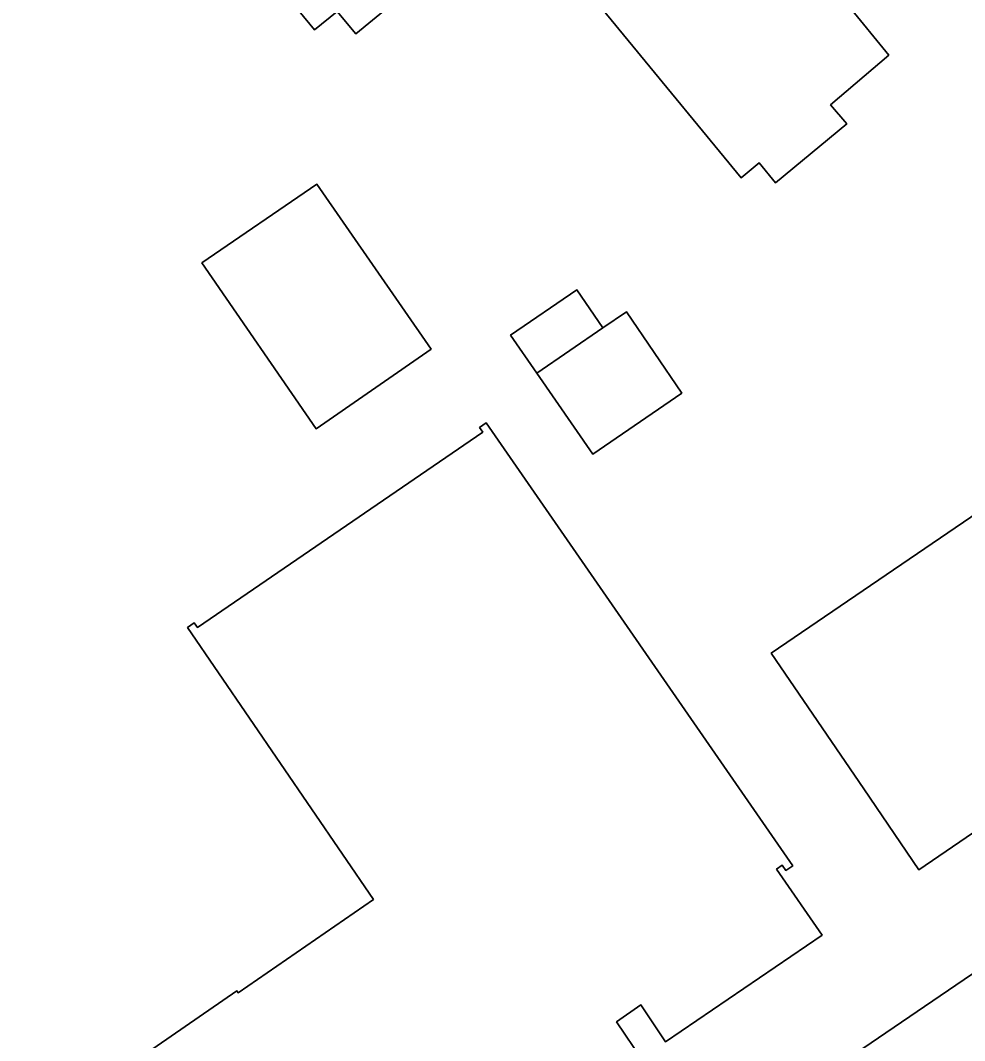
# Model space of a CAD drawing. Extents: x 157445 to 158888, y 383061 to 384688.
# Drawn here: x 158696 to 158744.1, y 383763.5 to 383815.6 of the extents above; entities that cross this region are included whole.
import ezdxf

# ---------------------------------------------------------------- set-up
doc = ezdxf.new("R2010")
doc.units = 0
for name, color, linetype in [('IMGEO_Erf', 7, 'Continuous'), ('IMGEO_Pand', 7, 'Continuous'), ('IMGEO_Voetpad_open', 7, 'Continuous')]:
    doc.layers.add(name, color=color, linetype=linetype)

msp = doc.modelspace()

# ---------------------------------------------------------------- linework, layer by layer
at = {"layer": 'IMGEO_Erf'}
for points in [[(158710.955, 383815.068), (158707.993, 383818.668), (158708.988, 383819.487), (158706.592, 383822.397), (158720.912, 383834.267), (158726.947, 383826.947), (158732.038, 383820.773), (158733.454, 383821.937), (158738.13, 383825.781), (158740.973, 383821.668), (158742.312, 383819.731), (158738.173, 383816.287), (158740.225, 383813.784), (158737.252, 383811.252), (158738.087, 383810.279), (158734.45, 383807.261), (158733.609, 383808.287), (158732.703, 383807.527), (158721.171, 383821.546), (158713.051, 383814.866), (158712.104, 383816.014)], [(158716.89, 383798.775), (158711.026, 383794.718), (158705.204, 383803.193), (158711.066, 383807.191)], [(158725.143, 383793.429), (158722.281, 383797.563), (158720.939, 383799.501), (158724.313, 383801.816), (158725.654, 383799.869), (158726.859, 383800.692), (158729.681, 383796.545)], [(158761.626, 383801.948), (158766.328, 383795.059), (158769.147, 383790.93), (158767.634, 383789.896), (158763.211, 383786.875), (158741.76, 383772.223), (158738.946, 383776.356), (158734.235, 383783.275)]]:
    msp.add_lwpolyline(points, close=True, dxfattribs=at)
for points in [[(158729.639, 383756.809), (158734.582, 383760.168), (158743.648, 383766.335), (158771.686, 383785.406), (158778.296, 383789.909), (158802.576, 383806.449)], [(158689.745, 383754.15), (158706.985, 383766.059), (158707.061, 383765.953), (158713.956, 383770.707), (158704.468, 383784.589), (158704.814, 383784.826), (158704.984, 383784.579), (158719.53, 383794.549), (158719.361, 383794.796), (158719.707, 383795.033), (158735.329, 383772.435), (158734.983, 383772.195), (158734.794, 383772.468), (158734.506, 383772.268), (158736.833, 383768.902), (158728.838, 383763.46), (158727.588, 383765.339), (158726.338, 383764.477), (158727.654, 383762.534)]]:
    msp.add_lwpolyline(points, dxfattribs=at)
at = {"layer": 'IMGEO_Pand'}
for points in [[(158710.955, 383815.068), (158712.104, 383816.014), (158713.051, 383814.866), (158721.171, 383821.546), (158732.703, 383807.527), (158733.609, 383808.287), (158734.45, 383807.261), (158738.087, 383810.279), (158737.252, 383811.252), (158740.225, 383813.784), (158738.173, 383816.287), (158742.312, 383819.731), (158740.973, 383821.668), (158738.13, 383825.781), (158733.454, 383821.937), (158732.038, 383820.773), (158726.947, 383826.947), (158720.912, 383834.267), (158706.592, 383822.397), (158708.988, 383819.487), (158707.993, 383818.668)], [(158716.89, 383798.775), (158711.066, 383807.191), (158705.204, 383803.193), (158711.026, 383794.718)], [(158720.939, 383799.501), (158722.281, 383797.563), (158725.654, 383799.869), (158724.313, 383801.816)], [(158767.634, 383789.896), (158769.147, 383790.93), (158766.328, 383795.059), (158761.626, 383801.948), (158734.235, 383783.275), (158738.946, 383776.356), (158741.76, 383772.223), (158763.211, 383786.875)], [(158726.859, 383800.692), (158725.654, 383799.869), (158722.281, 383797.563), (158725.143, 383793.429), (158729.681, 383796.545)]]:
    msp.add_lwpolyline(points, close=True, dxfattribs=at)
msp.add_lwpolyline([(158717.431, 383754.302), (158716.945, 383755.475), (158720.013, 383757.497), (158727.654, 383762.534), (158726.338, 383764.477), (158727.588, 383765.339), (158728.838, 383763.46), (158736.833, 383768.902), (158734.506, 383772.268), (158734.794, 383772.468), (158734.983, 383772.195), (158735.329, 383772.435), (158719.707, 383795.033), (158719.361, 383794.796), (158719.53, 383794.549), (158704.984, 383784.579), (158704.814, 383784.826), (158704.468, 383784.589), (158713.956, 383770.707), (158707.061, 383765.953), (158706.985, 383766.059), (158689.745, 383754.15)], dxfattribs=at)
at = {"layer": 'IMGEO_Voetpad_open'}
msp.add_lwpolyline([(158806.057, 383808.968), (158802.576, 383806.449), (158778.296, 383789.909), (158771.686, 383785.406), (158743.648, 383766.335), (158734.582, 383760.168), (158729.639, 383756.809), (158719.684, 383750), (158705.62, 383740.38), (158699.876, 383736.426), (158698.108, 383735.264), (158696.176, 383734.042), (158694.885, 383733.263)], dxfattribs=at)

doc.saveas('drawing.dxf')
